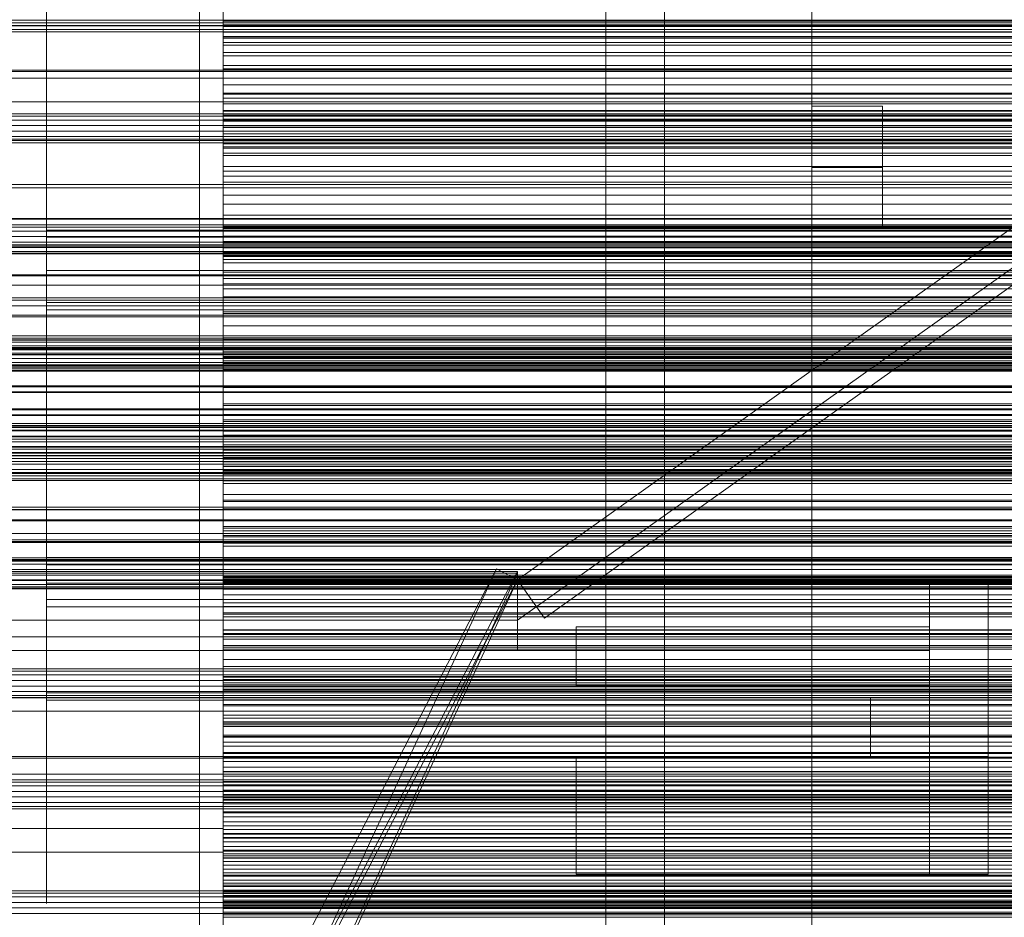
# Model space of a CAD drawing. Header units: millimetres. Extents: x -4395 to 65662, y -65530 to 6847.
# Tile 305 of 656: x 515 to 683, y -34457 to -34305. Entities that reach past the tile are written whole.
import ezdxf

# ---------------------------------------------------------------- set-up
doc = ezdxf.new("R2010")
doc.units = ezdxf.units.MM
for name, color, linetype, lineweight in [('COTAS_O', 1, 'Continuous', 0), ('COTAS_P', 1, 'Continuous', 0), ('frontal_briquetadora', 7, 'Continuous', 0), ('frontal_C01', 7, 'Continuous', 0), ('frontal_C02', 7, 'Continuous', 0), ('frontal_C03', 7, 'Continuous', 0), ('frontal_mezcladora', 7, 'Continuous', 0), ('frontal_secador', 7, 'Continuous', 0), ('frontal_tolva', 7, 'Continuous', 0), ('frontal_tolva-C01', 7, 'Continuous', 0)]:
    doc.layers.add(name, color=color, linetype=linetype, lineweight=lineweight)
doc.dimstyles.new('R19_100', dxfattribs={"dimtxt": 250, "dimasz": 150, "dimexe": 150, "dimexo": 80, "dimgap": 100, "dimtad": 1, "dimtih": 1, "dimtoh": 1, "dimdsep": 46, "dimcen": 0.09, "dimadec": 0, "dimazin": 0, "dimtfac": 1, "dimtdec": 4, "dimtofl": 0, "dimtmove": 0, "dimatfit": 3, "dimfxl": 1, "dimtolj": 1, "dimtzin": 0, "dimarcsym": 0})

# ---------------------------------------------------------------- blocks, each defined once
blk = doc.blocks.new('DIM_R33_43')
at = {"layer": 'COTAS_O'}
for p, q in [((-1725, -33700), (-1575, -33655)), ((1725, -33700), (1575, -33655)), ((-1725, -34400), (-1725, -33700)), ((-1725, -33700), (1725, -33700)), ((-1725, -33700), (-1575, -33745)), ((1725, -33700), (1575, -33745)), ((1725, -34400), (1725, -33700))]:
    blk.add_line(p, q, dxfattribs=at)
blk.add_text('3450 O', height=250, dxfattribs=at).set_placement((0, -33600))
blk = doc.blocks.new('DIM_R33_44')
at = {"layer": 'COTAS_P'}
for p, q in [((-150, -32200), (550, -32200)), ((550, -32200), (505, -32350)), ((550, -34800), (550, -32200)), ((550, -32200), (595, -32350)), ((550, -34800), (505, -34650)), ((550, -34800), (595, -34650)), ((-150, -34800), (550, -34800))]:
    blk.add_line(p, q, dxfattribs=at)
blk.add_text('2600 P', height=250, rotation=90, dxfattribs=at).set_placement((450, -33500))
blk = doc.blocks.new('DIM_R33_47')
at = {"layer": 'COTAS_O'}
for p, q in [((-650, -34200), (-500, -34155)), ((650, -34200), (500, -34155)), ((-650, -34900), (-650, -34200)), ((-650, -34200), (650, -34200)), ((-650, -34200), (-500, -34245)), ((650, -34200), (500, -34245)), ((650, -34900), (650, -34200))]:
    blk.add_line(p, q, dxfattribs=at)
blk.add_text('1300 O', height=250, dxfattribs=at).set_placement((0, -34100))

msp = doc.modelspace()

# ---------------------------------------------------------------- linework, layer by layer
at = {"layer": 'frontal_briquetadora'}
for p, q in [((520, -34305.022), (520, -34285.658)), ((550, -34285.658), (550, -34305.022)), ((520, -34308.015), (520, -34289.38)), ((520, -34294.119), (520, -34312.503)), ((520, -34294.461), (520, -34313.695)), ((550, -34294.461), (550, -34313.695)), ((520, -34298.812), (520, -34316.9)), ((550, -34298.521), (550, -34312.729)), ((550, -34298.895), (550, -34306.096)), ((550, -34305.169), (550, -34301.069)), ((550, -34308.829), (550, -34301.633)), ((520, -34303.218), (520, -34322.274)), ((550, -34322.274), (550, -34303.218)), ((550, -34303.754), (550, -34305.832)), ((550, -34303.865), (550, -34311.057)), ((550, -34307.991), (550, -34303.899)), ((520, -34324.035), (520, -34305.022)), ((550, -34304.867), (550, -34306.059)), ((550, -34305.022), (550, -34324.035)), ((550, -34309.256), (550, -34305.169)), ((550, -34305.169), (750, -34305.169)), ((750, -34305.832), (550, -34305.832)), ((550, -34305.832), (550, -34308.091)), ((750, -34306.059), (550, -34306.059)), ((550, -34306.059), (550, -34307.037)), ((550, -34306.096), (550, -34313.283)), ((550, -34306.096), (750, -34306.096)), ((520, -34325.382), (520, -34308.015)), ((750, -34307.037), (550, -34307.037)), ((550, -34307.037), (550, -34307.771)), ((750, -34307.771), (550, -34307.771)), ((550, -34307.771), (550, -34317.573)), ((550, -34322.166), (550, -34307.991)), ((550, -34307.991), (750, -34307.991)), ((750, -34308.091), (550, -34308.091)), ((550, -34308.091), (550, -34310.522)), ((550, -34316.01), (550, -34308.829)), ((550, -34308.829), (750, -34308.829)), ((550, -34313.327), (550, -34309.256)), ((550, -34309.256), (750, -34309.256)), ((750, -34310.522), (550, -34310.522)), ((550, -34310.522), (550, -34320.336)), ((550, -34311.057), (550, -34318.233)), ((550, -34311.057), (750, -34311.057)), ((520, -34312.503), (520, -34329.446)), ((550, -34312.729), (550, -34326.728)), ((550, -34312.729), (750, -34312.729)), ((520, -34313.695), (520, -34332.474)), ((550, -34313.283), (550, -34320.453)), ((550, -34313.283), (750, -34313.283)), ((550, -34317.381), (550, -34313.327)), ((550, -34313.327), (750, -34313.327)), ((550, -34313.695), (550, -34332.474)), ((550, -34329.883), (550, -34316.01)), ((550, -34316.01), (750, -34316.01)), ((520, -34316.9), (520, -34333.379)), ((550, -34331.49), (550, -34317.381)), ((550, -34317.381), (750, -34317.381)), ((750, -34317.573), (550, -34317.573)), ((550, -34317.573), (550, -34319.223)), ((550, -34318.233), (550, -34325.389)), ((550, -34318.233), (750, -34318.233)), ((750, -34319.223), (550, -34319.223)), ((550, -34319.223), (550, -34321.115)), ((750, -34320.336), (550, -34320.336)), ((550, -34320.336), (550, -34321.843)), ((550, -34320.453), (550, -34327.603)), ((550, -34320.453), (750, -34320.453)), ((750, -34321.115), (550, -34321.115)), ((550, -34321.115), (550, -34323.219)), ((520, -34322.274), (520, -34340.775)), ((750, -34321.843), (550, -34321.843)), ((550, -34321.843), (550, -34323.176)), ((550, -34336.269), (550, -34322.166)), ((550, -34322.166), (750, -34322.166)), ((550, -34340.775), (550, -34322.274)), ((520, -34342.473), (520, -34324.035)), ((750, -34323.176), (550, -34323.176)), ((550, -34323.176), (550, -34324.327)), ((750, -34323.219), (550, -34323.219)), ((550, -34323.219), (550, -34325.517)), ((550, -34324.035), (550, -34342.473)), ((750, -34324.327), (550, -34324.327)), ((550, -34324.327), (550, -34325.282)), ((520, -34340.813), (520, -34325.382)), ((750, -34325.282), (550, -34325.282)), ((550, -34325.282), (550, -34326.024)), ((550, -34325.389), (550, -34332.522)), ((550, -34325.389), (750, -34325.389)), ((750, -34325.517), (550, -34325.517)), ((550, -34325.517), (550, -34327.995)), ((750, -34326.024), (550, -34326.024)), ((550, -34326.024), (550, -34326.524)), ((750, -34326.524), (550, -34326.524)), ((550, -34326.524), (550, -34336.266)), ((550, -34326.728), (550, -34339.979)), ((550, -34326.728), (750, -34326.728)), ((550, -34327.603), (550, -34334.728)), ((550, -34327.603), (750, -34327.603)), ((750, -34327.995), (550, -34327.995)), ((550, -34327.995), (550, -34330.645)), ((520, -34331.108), (520, -34328.943)), ((520, -34328.943), (520, -34329.216)), ((520, -34329.216), (520, -34331.872)), ((520, -34329.446), (520, -34344.296)), ((520, -34335.281), (520, -34331.108)), ((550, -34342.887), (550, -34329.883)), ((550, -34329.883), (750, -34329.883)), ((750, -34330.645), (550, -34330.645)), ((550, -34330.645), (550, -34340.399)), ((550, -34345.662), (550, -34331.49)), ((550, -34331.49), (750, -34331.49)), ((520, -34331.872), (520, -34336.387)), ((520, -34332.474), (520, -34350.58)), ((550, -34332.474), (550, -34350.58)), ((550, -34332.522), (550, -34346.226)), ((550, -34332.522), (750, -34332.522)), ((520, -34333.379), (520, -34347.613)), ((550, -34334.728), (550, -34341.827)), ((550, -34334.728), (750, -34334.728)), ((520, -34340.638), (520, -34335.281)), ((520, -34337.727), (520, -34335.313)), ((520, -34336.387), (520, -34341.864)), ((750, -34336.266), (550, -34336.266)), ((550, -34336.266), (550, -34338.137)), ((550, -34349.756), (550, -34336.269)), ((520, -34342.076), (520, -34337.727)), ((750, -34338.137), (550, -34338.137)), ((550, -34338.137), (550, -34340.247)), ((520, -34340.638), (750, -34340.638)), ((520, -34346.115), (520, -34340.638)), ((520, -34340.775), (520, -34358.505)), ((520, -34353.714), (520, -34340.813)), ((520, -34343.431), (520, -34341.266)), ((520, -34341.266), (520, -34341.539)), ((550, -34339.979), (550, -34351.973)), ((550, -34339.979), (750, -34339.979)), ((750, -34340.247), (550, -34340.247)), ((550, -34340.247), (550, -34342.568)), ((750, -34340.399), (550, -34340.399)), ((550, -34340.399), (550, -34341.664)), ((550, -34358.505), (550, -34340.775)), ((520, -34341.539), (520, -34344.196)), ((520, -34341.864), (750, -34341.864)), ((520, -34341.864), (520, -34347.221)), ((520, -34347.5), (520, -34342.076)), ((520, -34360.12), (520, -34342.473)), ((750, -34341.664), (550, -34341.664)), ((550, -34341.664), (550, -34342.757)), ((550, -34341.827), (550, -34348.895)), ((550, -34341.827), (750, -34341.827)), ((550, -34342.473), (550, -34360.12)), ((750, -34342.568), (550, -34342.568)), ((550, -34342.568), (550, -34345.081)), ((750, -34342.757), (550, -34342.757)), ((550, -34342.757), (550, -34343.667)), ((550, -34354.521), (550, -34342.887)), ((550, -34342.887), (750, -34342.887)), ((520, -34347.605), (520, -34343.431)), ((520, -34344.196), (520, -34348.71)), ((520, -34344.296), (520, -34356.484)), ((750, -34343.667), (550, -34343.667)), ((550, -34343.667), (550, -34344.384)), ((750, -34344.384), (550, -34344.384)), ((550, -34344.384), (550, -34344.888)), ((520, -34350.63), (520, -34346.115)), ((750, -34344.888), (550, -34344.888)), ((550, -34344.888), (550, -34345.152)), ((750, -34345.081), (550, -34345.081)), ((550, -34345.081), (550, -34347.772)), ((750, -34345.152), (550, -34345.152)), ((550, -34345.152), (550, -34354.812)), ((550, -34359.353), (550, -34345.662)), ((550, -34345.662), (750, -34345.662)), ((550, -34346.226), (550, -34358.933)), ((550, -34346.226), (750, -34346.226)), ((520, -34347.221), (520, -34351.395)), ((520, -34347.5), (750, -34347.5)), ((520, -34347.5), (520, -34352.924)), ((520, -34352.961), (520, -34347.605)), ((520, -34347.613), (520, -34359.057)), ((750, -34347.772), (550, -34347.772)), ((550, -34347.772), (550, -34350.633)), ((520, -34348.71), (520, -34354.188)), ((550, -34348.895), (550, -34362.398)), ((550, -34348.895), (750, -34348.895)), ((550, -34362.109), (550, -34349.756)), ((550, -34349.756), (750, -34349.756)), ((520, -34350.58), (520, -34367.8)), ((520, -34353.287), (520, -34350.63)), ((520, -34351.395), (520, -34353.559)), ((550, -34350.58), (550, -34367.8)), ((750, -34350.633), (550, -34350.633)), ((550, -34350.633), (550, -34360.305)), ((520, -34352.924), (520, -34357.273)), ((520, -34352.961), (750, -34352.961)), ((520, -34358.439), (520, -34352.961)), ((550, -34351.973), (550, -34362.248)), ((550, -34351.973), (750, -34351.973)), ((520, -34353.559), (520, -34353.287)), ((520, -34363.591), (520, -34353.714)), ((520, -34354.188), (750, -34354.188)), ((520, -34354.188), (520, -34359.544)), ((550, -34364.34), (550, -34354.521)), ((550, -34354.521), (750, -34354.521)), ((750, -34354.812), (550, -34354.812)), ((550, -34354.812), (550, -34356.898)), ((520, -34356.484), (520, -34365.54)), ((520, -34357.273), (520, -34359.687)), ((750, -34356.898), (550, -34356.898)), ((550, -34356.898), (550, -34359.222)), ((520, -34362.953), (520, -34358.439)), ((520, -34358.505), (520, -34375.256)), ((520, -34359.057), (520, -34367.271)), ((520, -34359.544), (520, -34363.718)), ((550, -34375.256), (550, -34358.505)), ((550, -34358.933), (550, -34370.153)), ((550, -34358.933), (750, -34358.933)), ((750, -34359.222), (550, -34359.222)), ((550, -34359.222), (550, -34361.754)), ((550, -34372.036), (550, -34359.353)), ((550, -34359.353), (750, -34359.353)), ((520, -34376.769), (520, -34360.12)), ((550, -34360.12), (550, -34376.769)), ((750, -34360.305), (550, -34360.305)), ((550, -34360.305), (550, -34361.325)), ((750, -34361.325), (550, -34361.325)), ((550, -34361.325), (550, -34362.174)), ((520, -34365.61), (520, -34362.953)), ((750, -34361.754), (550, -34361.754)), ((550, -34361.754), (550, -34364.475)), ((550, -34372.854), (550, -34362.109)), ((550, -34362.109), (750, -34362.109)), ((750, -34362.174), (550, -34362.174)), ((550, -34362.174), (550, -34362.843)), ((550, -34362.248), (550, -34370.411)), ((550, -34362.248), (750, -34362.248)), ((550, -34362.398), (550, -34374.777)), ((550, -34362.398), (750, -34362.398)), ((750, -34362.843), (550, -34362.843)), ((550, -34362.843), (550, -34363.318)), ((520, -34370.063), (520, -34363.591)), ((520, -34363.718), (520, -34365.883)), ((750, -34363.318), (550, -34363.318)), ((550, -34363.318), (550, -34363.583)), ((750, -34363.583), (550, -34363.583)), ((550, -34363.583), (550, -34363.611)), ((750, -34363.611), (550, -34363.611)), ((550, -34363.611), (550, -34373.165)), ((550, -34371.965), (550, -34364.34)), ((550, -34364.34), (750, -34364.34)), ((750, -34364.475), (550, -34364.475)), ((550, -34364.475), (550, -34367.374)), ((520, -34365.54), (520, -34371.117)), ((520, -34365.883), (520, -34365.61)), ((520, -34367.271), (520, -34371.939)), ((520, -34367.8), (520, -34383.931)), ((750, -34367.374), (550, -34367.374)), ((550, -34367.374), (550, -34370.439)), ((550, -34367.8), (550, -34383.931)), ((520, -34372.882), (520, -34370.063)), ((520, -34371.117), (520, -34373)), ((550, -34370.153), (550, -34379.456)), ((550, -34370.153), (750, -34370.153)), ((550, -34370.411), (550, -34376.147)), ((550, -34370.411), (750, -34370.411)), ((750, -34370.439), (550, -34370.439)), ((550, -34370.439), (550, -34380.005)), ((520, -34371.939), (520, -34372.882)), ((550, -34377.104), (550, -34371.965)), ((550, -34371.965), (750, -34371.965)), ((550, -34383.225), (550, -34372.036)), ((550, -34372.036), (750, -34372.036)), ((550, -34381.578), (550, -34372.854)), ((550, -34372.854), (750, -34372.854)), ((750, -34373.165), (550, -34373.165)), ((550, -34373.165), (550, -34375.462)), ((550, -34374.777), (550, -34385.556)), ((550, -34374.777), (750, -34374.777)), ((520, -34375.256), (520, -34390.831)), ((550, -34390.831), (550, -34375.256)), ((750, -34375.462), (550, -34375.462)), ((550, -34375.462), (550, -34377.994)), ((550, -34376.147), (550, -34379.236)), ((550, -34376.147), (750, -34376.147)), ((520, -34392.225), (520, -34376.769)), ((550, -34376.769), (550, -34392.225)), ((550, -34379.559), (550, -34377.104)), ((550, -34377.104), (750, -34377.104)), ((750, -34377.994), (550, -34377.994)), ((550, -34377.994), (550, -34380.73)), ((550, -34379.236), (550, -34379.559)), ((550, -34379.236), (750, -34379.236)), ((550, -34379.456), (550, -34386.483)), ((550, -34379.456), (750, -34379.456)), ((550, -34379.559), (750, -34379.559)), ((750, -34380.005), (550, -34380.005)), ((550, -34380.005), (550, -34380.778)), ((750, -34380.73), (550, -34380.73)), ((550, -34380.73), (550, -34383.655)), ((750, -34380.778), (550, -34380.778)), ((550, -34380.778), (550, -34381.382)), ((750, -34381.382), (550, -34381.382)), ((550, -34381.382), (550, -34381.806)), ((550, -34387.945), (550, -34381.578)), ((550, -34381.578), (750, -34381.578)), ((750, -34381.806), (550, -34381.806)), ((550, -34381.806), (550, -34382.04)), ((550, -34382.066), (550, -34381.857)), ((750, -34381.857), (550, -34381.857)), ((550, -34381.857), (550, -34391.282)), ((750, -34382.04), (550, -34382.04)), ((550, -34382.04), (550, -34382.066)), ((750, -34382.066), (550, -34382.066)), ((550, -34392.488), (550, -34383.225)), ((550, -34383.225), (750, -34383.225)), ((520, -34383.931), (520, -34398.786)), ((520, -34386.721), (520, -34384.557)), ((520, -34384.557), (520, -34384.83)), ((520, -34384.83), (520, -34387.486)), ((750, -34383.655), (550, -34383.655)), ((550, -34383.655), (550, -34386.753)), ((550, -34383.931), (550, -34398.786)), ((550, -34385.556), (550, -34394.32)), ((550, -34385.556), (750, -34385.556)), ((550, -34386.483), (550, -34390.966)), ((550, -34386.483), (750, -34386.483)), ((520, -34390.895), (520, -34386.721)), ((520, -34387.486), (520, -34392.001)), ((750, -34386.753), (550, -34386.753)), ((550, -34386.753), (550, -34390.016)), ((550, -34391.711), (550, -34387.945)), ((550, -34387.945), (750, -34387.945)), ((520, -34390.801), (520, -34388.387)), ((750, -34390.016), (550, -34390.016)), ((550, -34390.016), (550, -34399.452)), ((520, -34395.15), (520, -34390.801)), ((520, -34390.831), (520, -34405.049)), ((520, -34396.252), (520, -34390.895)), ((520, -34393.836), (520, -34391.671)), ((520, -34391.671), (520, -34391.944)), ((550, -34405.049), (550, -34390.831)), ((550, -34390.966), (550, -34392.731)), ((550, -34390.966), (750, -34390.966)), ((750, -34391.282), (550, -34391.282)), ((550, -34391.282), (550, -34393.784)), ((520, -34391.944), (520, -34394.601)), ((520, -34392.001), (520, -34397.478)), ((520, -34406.306), (520, -34392.225)), ((550, -34392.731), (550, -34391.711)), ((550, -34391.711), (750, -34391.711)), ((550, -34392.225), (550, -34406.306)), ((550, -34399.471), (550, -34392.488)), ((550, -34392.488), (750, -34392.488)), ((550, -34392.731), (750, -34392.731)), ((520, -34398.01), (520, -34393.836)), ((520, -34394.601), (520, -34399.115)), ((750, -34393.784), (550, -34393.784)), ((550, -34393.784), (550, -34396.517)), ((550, -34394.32), (550, -34400.733)), ((550, -34394.32), (750, -34394.32)), ((520, -34400.574), (520, -34395.15)), ((520, -34396.252), (750, -34396.252)), ((520, -34401.729), (520, -34396.252)), ((750, -34396.517), (550, -34396.517)), ((550, -34396.517), (550, -34399.453)), ((520, -34397.478), (750, -34397.478)), ((520, -34397.478), (520, -34402.835)), ((520, -34403.366), (520, -34398.01)), ((520, -34398.786), (520, -34412.189)), ((520, -34399.115), (520, -34404.593)), ((550, -34398.786), (550, -34412.189)), ((750, -34399.452), (550, -34399.452)), ((550, -34399.452), (550, -34399.977)), ((550, -34399.453), (550, -34402.572)), ((550, -34403.905), (550, -34399.471)), ((550, -34399.471), (750, -34399.471)), ((550, -34401.617), (550, -34399.621)), ((550, -34399.621), (550, -34400.409)), ((550, -34399.621), (750, -34399.621)), ((550, -34400.29), (550, -34399.845)), ((750, -34399.845), (550, -34399.845)), ((550, -34399.845), (550, -34409.118)), ((750, -34399.977), (550, -34399.977)), ((550, -34399.977), (550, -34400.333)), ((520, -34400.574), (750, -34400.574)), ((520, -34400.574), (520, -34405.997)), ((520, -34406.244), (520, -34401.729)), ((550, -34400.504), (550, -34400.29)), ((750, -34400.29), (550, -34400.29)), ((750, -34400.333), (550, -34400.333)), ((550, -34400.333), (550, -34400.512)), ((550, -34400.409), (550, -34403.95)), ((550, -34400.409), (750, -34400.409)), ((750, -34400.504), (550, -34400.504)), ((750, -34400.512), (550, -34400.512)), ((550, -34400.733), (550, -34404.548)), ((550, -34400.733), (750, -34400.733)), ((550, -34406.32), (550, -34401.617)), ((550, -34401.617), (750, -34401.617)), ((520, -34402.835), (520, -34407.009)), ((520, -34403.366), (750, -34403.366)), ((520, -34408.844), (520, -34403.366)), ((750, -34402.572), (550, -34402.572)), ((550, -34402.572), (550, -34405.863)), ((520, -34404.593), (750, -34404.593)), ((520, -34404.593), (520, -34409.949)), ((520, -34405.049), (520, -34417.742)), ((550, -34405.619), (550, -34403.905)), ((550, -34403.905), (750, -34403.905)), ((550, -34403.95), (550, -34410.109)), ((550, -34403.95), (750, -34403.95)), ((550, -34404.548), (550, -34405.619)), ((550, -34404.548), (750, -34404.548)), ((550, -34417.742), (550, -34405.049)), ((520, -34405.997), (520, -34410.347)), ((520, -34408.9), (520, -34406.244)), ((520, -34418.848), (520, -34406.306)), ((550, -34405.619), (750, -34405.619)), ((750, -34405.863), (550, -34405.863)), ((550, -34405.863), (550, -34409.315)), ((550, -34406.306), (550, -34418.848)), ((550, -34413.548), (550, -34406.32)), ((550, -34406.32), (750, -34406.32)), ((520, -34407.009), (520, -34409.173)), ((520, -34409.682), (520, -34407.517)), ((520, -34407.517), (520, -34407.79)), ((520, -34407.79), (520, -34410.447)), ((520, -34410.227), (520, -34407.813)), ((520, -34413.359), (520, -34408.844)), ((520, -34409.173), (520, -34408.9)), ((520, -34413.856), (520, -34409.682)), ((520, -34409.949), (520, -34414.123)), ((550, -34408.59), (550, -34408.499)), ((550, -34408.499), (550, -34411.183)), ((550, -34408.499), (750, -34408.499)), ((550, -34411.452), (550, -34408.59)), ((550, -34408.59), (750, -34408.59)), ((750, -34409.118), (550, -34409.118)), ((550, -34409.118), (550, -34411.82)), ((750, -34409.315), (550, -34409.315)), ((550, -34409.315), (550, -34418.6)), ((520, -34414.576), (520, -34410.227)), ((520, -34410.347), (520, -34412.76)), ((520, -34410.447), (520, -34414.961)), ((550, -34410.109), (550, -34418.648)), ((550, -34410.109), (750, -34410.109)), ((550, -34411.183), (550, -34416.538)), ((550, -34411.183), (750, -34411.183)), ((550, -34416.974), (550, -34411.452)), ((550, -34411.452), (750, -34411.452)), ((520, -34412.189), (520, -34423.984)), ((520, -34416.015), (520, -34413.359)), ((750, -34411.82), (550, -34411.82)), ((550, -34411.82), (550, -34414.748)), ((550, -34412.189), (550, -34423.984)), ((520, -34419.212), (520, -34413.856)), ((520, -34414.123), (520, -34416.288)), ((520, -34420), (520, -34414.576)), ((520, -34414.961), (520, -34420.439)), ((550, -34423.026), (550, -34413.548)), ((550, -34413.548), (750, -34413.548)), ((750, -34414.748), (550, -34414.748)), ((550, -34414.748), (550, -34417.875)), ((520, -34416.288), (520, -34416.015)), ((550, -34418.624), (550, -34416.449)), ((550, -34416.449), (550, -34417.056)), ((550, -34416.449), (750, -34416.449)), ((550, -34416.538), (550, -34424.359)), ((550, -34416.538), (750, -34416.538)), ((520, -34417.742), (520, -34428.761)), ((550, -34424.945), (550, -34416.974)), ((550, -34416.974), (750, -34416.974)), ((550, -34417.056), (550, -34420.421)), ((550, -34417.056), (750, -34417.056)), ((550, -34418.213), (550, -34417.532)), ((750, -34417.532), (550, -34417.532)), ((550, -34417.532), (550, -34426.632)), ((550, -34428.761), (550, -34417.742)), ((750, -34417.875), (550, -34417.875)), ((550, -34417.875), (550, -34421.182)), ((550, -34418.665), (550, -34418.213)), ((750, -34418.213), (550, -34418.213)), ((520, -34429.704), (520, -34418.848)), ((520, -34419.212), (750, -34419.212)), ((520, -34424.69), (520, -34419.212)), ((520, -34420), (750, -34420)), ((520, -34420), (520, -34425.424)), ((750, -34418.6), (550, -34418.6)), ((550, -34418.6), (550, -34418.874)), ((550, -34423.497), (550, -34418.624)), ((550, -34418.624), (750, -34418.624)), ((550, -34418.648), (550, -34421.417)), ((550, -34418.648), (750, -34418.648)), ((550, -34418.916), (550, -34418.665)), ((750, -34418.665), (550, -34418.665)), ((550, -34418.848), (550, -34429.704)), ((750, -34418.874), (550, -34418.874)), ((550, -34418.874), (550, -34418.982)), ((550, -34418.982), (550, -34418.916)), ((750, -34418.916), (550, -34418.916)), ((750, -34418.982), (550, -34418.982)), ((520, -34420.439), (750, -34420.439)), ((520, -34420.439), (520, -34425.795)), ((550, -34420.421), (550, -34426.416)), ((550, -34420.421), (750, -34420.421)), ((750, -34421.182), (550, -34421.182)), ((550, -34421.182), (550, -34424.657)), ((550, -34421.417), (550, -34424.121)), ((550, -34421.417), (750, -34421.417)), ((550, -34434.387), (550, -34423.026)), ((550, -34423.026), (750, -34423.026)), ((520, -34423.984), (520, -34434.032)), ((520, -34429.204), (520, -34424.69)), ((550, -34430.882), (550, -34423.497)), ((550, -34423.497), (750, -34423.497)), ((550, -34423.984), (550, -34434.032)), ((550, -34424.121), (550, -34426.757)), ((550, -34424.121), (750, -34424.121)), ((550, -34424.359), (550, -34434.344)), ((550, -34424.359), (750, -34424.359)), ((750, -34424.657), (550, -34424.657)), ((550, -34424.657), (550, -34428.29)), ((550, -34427.56), (550, -34424.945)), ((550, -34424.945), (750, -34424.945)), ((520, -34425.424), (520, -34429.773)), ((520, -34425.795), (520, -34429.969)), ((550, -34426.416), (550, -34434.809)), ((550, -34426.416), (750, -34426.416)), ((750, -34426.632), (550, -34426.632)), ((550, -34426.632), (550, -34429.526)), ((550, -34426.757), (550, -34429.325)), ((550, -34426.757), (750, -34426.757)), ((550, -34430.107), (550, -34427.56)), ((550, -34427.56), (750, -34427.56)), ((750, -34428.29), (550, -34428.29)), ((550, -34428.29), (550, -34437.401)), ((520, -34428.761), (520, -34437.978)), ((520, -34431.861), (520, -34429.204)), ((520, -34438.745), (520, -34429.704)), ((520, -34429.773), (520, -34432.187)), ((520, -34429.969), (520, -34432.134)), ((550, -34437.978), (550, -34428.761)), ((550, -34429.325), (550, -34431.823)), ((550, -34429.325), (750, -34429.325)), ((750, -34429.526), (550, -34429.526)), ((550, -34429.526), (550, -34432.642)), ((550, -34429.704), (550, -34438.745)), ((550, -34432.583), (550, -34430.107)), ((550, -34430.107), (750, -34430.107)), ((550, -34433.336), (550, -34430.882)), ((550, -34430.882), (750, -34430.882)), ((550, -34431.823), (550, -34434.25)), ((550, -34431.823), (750, -34431.823)), ((520, -34432.134), (520, -34431.861)), ((550, -34434.988), (550, -34432.583)), ((550, -34432.583), (750, -34432.583)), ((750, -34432.642), (550, -34432.642)), ((550, -34432.642), (550, -34435.953)), ((550, -34435.719), (550, -34433.336)), ((550, -34433.336), (750, -34433.336)), ((520, -34434.032), (520, -34442.216)), ((550, -34434.032), (550, -34442.216)), ((550, -34434.25), (550, -34436.605)), ((550, -34434.25), (750, -34434.25)), ((550, -34434.344), (550, -34446.111)), ((550, -34434.344), (750, -34434.344)), ((550, -34447.196), (550, -34434.387)), ((550, -34434.387), (750, -34434.387)), ((550, -34434.809), (550, -34445.279)), ((550, -34434.809), (750, -34434.809)), ((550, -34435.79), (550, -34434.876)), ((750, -34434.876), (550, -34434.876)), ((550, -34434.876), (550, -34443.78)), ((550, -34437.321), (550, -34434.988)), ((550, -34434.988), (750, -34434.988)), ((550, -34438.029), (550, -34435.719)), ((550, -34435.719), (750, -34435.719)), ((550, -34436.481), (550, -34435.79)), ((750, -34435.79), (550, -34435.79)), ((750, -34435.953), (550, -34435.953)), ((550, -34435.953), (550, -34439.44)), ((550, -34436.973), (550, -34436.481)), ((750, -34436.481), (550, -34436.481)), ((550, -34436.605), (550, -34438.887)), ((550, -34436.605), (750, -34436.605)), ((520, -34437.978), (520, -34445.284)), ((550, -34437.284), (550, -34436.973)), ((750, -34436.973), (550, -34436.973)), ((550, -34437.424), (550, -34437.284)), ((750, -34437.284), (550, -34437.284)), ((550, -34439.58), (550, -34437.321)), ((550, -34437.321), (750, -34437.321)), ((750, -34437.401), (550, -34437.401)), ((550, -34437.401), (550, -34437.424)), ((750, -34437.424), (550, -34437.424)), ((550, -34445.284), (550, -34437.978)), ((550, -34440.265), (550, -34438.029)), ((550, -34438.029), (750, -34438.029)), ((520, -34445.867), (520, -34438.745)), ((550, -34438.745), (550, -34445.867)), ((550, -34438.887), (550, -34441.096)), ((550, -34438.887), (750, -34438.887)), ((750, -34439.44), (550, -34439.44)), ((550, -34439.44), (550, -34443.091)), ((550, -34441.765), (550, -34439.58)), ((550, -34439.58), (750, -34439.58)), ((550, -34442.427), (550, -34440.265)), ((550, -34440.265), (750, -34440.265)), ((550, -34441.096), (550, -34443.229)), ((550, -34441.096), (750, -34441.096)), ((550, -34443.875), (550, -34441.765)), ((550, -34441.765), (750, -34441.765)), ((520, -34442.216), (520, -34448.439)), ((550, -34442.216), (550, -34448.439)), ((550, -34444.514), (550, -34442.427)), ((550, -34442.427), (750, -34442.427)), ((750, -34443.091), (550, -34443.091)), ((550, -34443.091), (550, -34446.897)), ((550, -34443.229), (550, -34445.286)), ((550, -34443.229), (750, -34443.229)), ((750, -34443.78), (550, -34443.78)), ((550, -34443.78), (550, -34446.86)), ((550, -34445.909), (550, -34443.875)), ((550, -34443.875), (750, -34443.875)), ((550, -34446.523), (550, -34444.514)), ((550, -34444.514), (750, -34444.514)), ((520, -34445.284), (520, -34450.593)), ((520, -34450.986), (520, -34445.867)), ((550, -34445.279), (550, -34457.423)), ((550, -34445.279), (750, -34445.279)), ((550, -34450.593), (550, -34445.284)), ((550, -34445.286), (550, -34447.267)), ((550, -34445.286), (750, -34445.286)), ((550, -34445.867), (550, -34450.986)), ((550, -34447.865), (550, -34445.909)), ((550, -34445.909), (750, -34445.909)), ((550, -34446.111), (550, -34459.207)), ((550, -34446.111), (750, -34446.111)), ((550, -34448.456), (550, -34446.523)), ((550, -34446.523), (750, -34446.523)), ((750, -34446.86), (550, -34446.86)), ((550, -34446.86), (550, -34450.157)), ((750, -34446.897), (550, -34446.897)), ((550, -34446.897), (550, -34455.811)), ((520, -34448.439), (520, -34452.629)), ((550, -34460.96), (550, -34447.196)), ((550, -34447.196), (750, -34447.196)), ((550, -34447.267), (550, -34449.169)), ((550, -34447.267), (750, -34447.267)), ((550, -34449.743), (550, -34447.865)), ((550, -34447.865), (750, -34447.865)), ((550, -34448.439), (550, -34452.629)), ((550, -34450.31), (550, -34448.456)), ((550, -34448.456), (750, -34448.456)), ((550, -34449.169), (550, -34450.993)), ((550, -34449.169), (750, -34449.169)), ((550, -34451.543), (550, -34449.743)), ((550, -34449.743), (750, -34449.743)), ((750, -34450.157), (550, -34450.157)), ((550, -34450.157), (550, -34453.643)), ((520, -34450.593), (520, -34453.844)), ((520, -34454.041), (520, -34450.986)), ((550, -34452.084), (550, -34450.31)), ((550, -34450.31), (750, -34450.31)), ((550, -34453.844), (550, -34450.593)), ((550, -34450.986), (550, -34454.041)), ((550, -34450.993), (550, -34452.738)), ((550, -34450.993), (750, -34450.993)), ((550, -34453.263), (550, -34451.543)), ((550, -34451.543), (750, -34451.543)), ((550, -34452.98), (550, -34451.835)), ((750, -34451.835), (550, -34451.835)), ((550, -34451.835), (550, -34460.521)), ((520, -34452.629), (520, -34454.736)), ((550, -34453.779), (550, -34452.084)), ((550, -34452.084), (750, -34452.084)), ((550, -34452.629), (550, -34454.736)), ((550, -34452.738), (550, -34454.402)), ((550, -34452.738), (750, -34452.738)), ((550, -34453.907), (550, -34452.98)), ((750, -34452.98), (550, -34452.98)), ((550, -34454.902), (550, -34453.263)), ((550, -34453.263), (750, -34453.263)), ((520, -34453.844), (520, -34454.998)), ((520, -34454.998), (520, -34454.041)), ((750, -34453.643), (550, -34453.643)), ((550, -34453.643), (550, -34457.302)), ((550, -34455.393), (550, -34453.779)), ((550, -34453.779), (750, -34453.779)), ((550, -34454.998), (550, -34453.844)), ((550, -34454.64), (550, -34453.907)), ((750, -34453.907), (550, -34453.907)), ((550, -34454.041), (550, -34454.998)), ((550, -34454.402), (550, -34461.227)), ((550, -34454.402), (750, -34454.402)), ((550, -34455.196), (550, -34454.64)), ((750, -34454.64), (550, -34454.64)), ((550, -34456.46), (550, -34454.902)), ((550, -34454.902), (750, -34454.902)), ((550, -34455.583), (550, -34455.196)), ((750, -34455.196), (550, -34455.196)), ((550, -34456.926), (550, -34455.393)), ((550, -34455.393), (750, -34455.393)), ((550, -34455.811), (550, -34455.583)), ((750, -34455.583), (550, -34455.583)), ((750, -34455.811), (550, -34455.811)), ((550, -34457.936), (550, -34456.46)), ((550, -34456.46), (750, -34456.46)), ((550, -34458.377), (550, -34456.926)), ((550, -34456.926), (750, -34456.926)), ((750, -34457.302), (550, -34457.302)), ((550, -34457.302), (550, -34461.12))]:
    msp.add_line(p, q, dxfattribs=at)
at = {"layer": 'frontal_C01'}
for p, q in [((-550, -34442.24), (550, -34442.24)), ((550, -34442.24), (550, -34522.24)), ((550, -34442.24), (550, -34446.24)), ((550, -34446.24), (-550, -34446.24)), ((550, -34518.24), (550, -34446.24))]:
    msp.add_line(p, q, dxfattribs=at)
at = {"layer": 'frontal_C02'}
for p, q in [((546, -34033.402), (546, -35988)), ((550, -35988), (550, -34033.402))]:
    msp.add_line(p, q, dxfattribs=at)
at = {"layer": 'frontal_C03'}
for p, q in [((1270, -34305.008), (-1230, -34305.008)), ((1270, -34305.94), (-1230, -34305.94)), ((1270, -34306.606), (-1230, -34306.606)), ((1270, -34306.992), (-1230, -34306.992)), ((1270, -34320.922), (-1230, -34320.922)), ((1270, -34321.309), (-1230, -34321.309)), ((1270, -34321.975), (-1230, -34321.975)), ((-1230, -34322.907), (1270, -34322.907)), ((1270, -34323.849), (-1230, -34323.849)), ((1270, -34324.781), (-1230, -34324.781)), ((1270, -34325.447), (-1230, -34325.447)), ((1270, -34325.833), (-1230, -34325.833)), ((1270, -34338.691), (-1230, -34338.691)), ((1270, -34338.776), (-1230, -34338.776)), ((1270, -34339.763), (-1230, -34339.763)), ((1270, -34340.15), (-1230, -34340.15)), ((1270, -34340.816), (-1230, -34340.816)), ((-1230, -34341.748), (1270, -34341.748)), ((1270, -34342.69), (-1230, -34342.69)), ((1270, -34343.39), (-1230, -34343.39)), ((1270, -34343.622), (-1230, -34343.622)), ((1270, -34343.632), (-1230, -34343.632)), ((1270, -34344.288), (-1230, -34344.288)), ((1270, -34344.575), (-1230, -34344.575)), ((1270, -34344.641), (-1230, -34344.641)), ((1270, -34344.674), (-1230, -34344.674)), ((1270, -34348.246), (-1230, -34348.246)), ((1270, -34348.435), (-1230, -34348.435)), ((1270, -34352.159), (-1230, -34352.159)), ((1270, -34352.521), (-1230, -34352.521)), ((1270, -34355.096), (-1230, -34355.096)), ((1270, -34355.379), (-1230, -34355.379)), ((1516, -34359.306), (-1476, -34359.306)), ((1516, -34359.333), (-1476, -34359.333)), ((1270, -34358.604), (-1230, -34358.604)), ((1270, -34358.991), (-1230, -34358.991)), ((1270, -34359.657), (-1230, -34359.657)), ((1516, -34360.297), (-1476, -34360.297)), ((1516, -34360.323), (-1476, -34360.323)), ((1516, -34360.775), (-1476, -34360.775)), ((1516, -34360.85), (-1476, -34360.85)), ((-1230, -34360.589), (1270, -34360.589)), ((1270, -34361.531), (-1230, -34361.531)), ((1516, -34361.765), (-1476, -34361.765)), ((1516, -34361.841), (-1476, -34361.841)), ((1270, -34362.463), (-1230, -34362.463)), ((1270, -34363.129), (-1230, -34363.129)), ((1516, -34363.515), (-1476, -34363.515)), ((1516, -34363.628), (-1476, -34363.628)), ((1516, -34364.505), (-1476, -34364.505)), ((1516, -34364.619), (-1476, -34364.619)), ((1270, -34363.515), (-1230, -34363.515)), ((1270, -34363.661), (-1230, -34363.661)), ((1270, -34364.083), (-1230, -34364.083)), ((-1230, -34364.089), (1270, -34364.089)), ((-1230, -34364.417), (1270, -34364.417)), ((1516, -34367.109), (-1476, -34367.109)), ((-1476, -34367.243), (1516, -34367.243)), ((1516, -34368.1), (-1476, -34368.1)), ((-1476, -34368.234), (1516, -34368.234)), ((1516, -34371.011), (-1476, -34371.011)), ((1516, -34371.145), (-1476, -34371.145)), ((1516, -34372.002), (-1476, -34372.002)), ((1516, -34372.135), (-1476, -34372.135)), ((1516, -34374.626), (-1476, -34374.626)), ((1516, -34374.739), (-1476, -34374.739)), ((1270, -34373.837), (-1230, -34373.837)), ((1270, -34374.171), (-1230, -34374.171)), ((1516, -34375.617), (-1476, -34375.617)), ((1516, -34375.73), (-1476, -34375.73)), ((1270, -34376.147), (-1230, -34376.147)), ((1270, -34376.574), (-1230, -34376.574)), ((1516, -34377.404), (-1476, -34377.404)), ((1516, -34377.479), (-1476, -34377.479)), ((1270, -34377.445), (-1230, -34377.445)), ((1270, -34377.831), (-1230, -34377.831)), ((1516, -34378.394), (-1476, -34378.394)), ((1516, -34378.47), (-1476, -34378.47)), ((1516, -34378.921), (-1476, -34378.921)), ((1516, -34378.948), (-1476, -34378.948)), ((1516, -34379.912), (-1476, -34379.912)), ((1516, -34379.939), (-1476, -34379.939)), ((1270, -34378.498), (-1230, -34378.498)), ((-1230, -34379.43), (1270, -34379.43)), ((1270, -34380.372), (-1230, -34380.372)), ((1270, -34381.304), (-1230, -34381.304)), ((1270, -34381.97), (-1230, -34381.97)), ((1270, -34382.356), (-1230, -34382.356)), ((1270, -34382.874), (-1230, -34382.874)), ((1270, -34383.157), (-1230, -34383.157)), ((1270, -34387.714), (-1230, -34387.714)), ((1270, -34388.077), (-1230, -34388.077)), ((1270, -34389.819), (-1230, -34389.819)), ((1270, -34390.008), (-1230, -34390.008)), ((1270, -34393.613), (-1230, -34393.613)), ((1270, -34393.679), (-1230, -34393.679)), ((1270, -34396.286), (-1230, -34396.286)), ((1270, -34396.603), (-1230, -34396.603)), ((1270, -34396.672), (-1230, -34396.672)), ((1270, -34396.845), (-1230, -34396.845)), ((1270, -34397.339), (-1230, -34397.339)), ((-1230, -34398.271), (1270, -34398.271)), ((1270, -34399.213), (-1230, -34399.213)), ((1270, -34400.145), (-1230, -34400.145)), ((1270, -34400.811), (-1230, -34400.811)), ((1270, -34401.197), (-1230, -34401.197)), ((1270, -34401.46), (-1230, -34401.46)), ((1270, -34401.545), (-1230, -34401.545)), ((1270, -34415.127), (-1230, -34415.127)), ((1270, -34415.513), (-1230, -34415.513)), ((1270, -34416.18), (-1230, -34416.18)), ((-1230, -34417.112), (1270, -34417.112)), ((1270, -34418.054), (-1230, -34418.054)), ((1270, -34418.986), (-1230, -34418.986)), ((1270, -34419.652), (-1230, -34419.652)), ((1270, -34420.038), (-1230, -34420.038)), ((1270, -34433.968), (-1230, -34433.968)), ((1270, -34434.354), (-1230, -34434.354)), ((1270, -34435.021), (-1230, -34435.021)), ((-1230, -34435.953), (1270, -34435.953)), ((1270, -34436.895), (-1230, -34436.895)), ((1270, -34437.827), (-1230, -34437.827)), ((1270, -34438.493), (-1230, -34438.493)), ((1270, -34438.879), (-1230, -34438.879)), ((1270, -34452.809), (-1230, -34452.809)), ((1270, -34453.195), (-1230, -34453.195)), ((1270, -34453.862), (-1230, -34453.862)), ((-1230, -34454.794), (1270, -34454.794)), ((1270, -34455.736), (-1230, -34455.736)), ((1270, -34456.668), (-1230, -34456.668))]:
    msp.add_line(p, q, dxfattribs=at)
at = {"layer": 'frontal_mezcladora'}
for p, q in [((625, -34725), (625, -33700)), ((650, -34725), (650, -33700)), ((615, -34760), (615, -33730)), ((625, -34725), (625, -33730)), ((650, -34760), (650, -33730)), ((650, -34330), (650, -34319.608)), ((650, -34319.608), (662, -34319.608)), ((662, -34330), (662, -34319.608)), ((650, -34340.392), (650, -34330)), ((662, -34330), (650, -34330)), ((662, -34330), (662, -34340.392)), ((650, -34340.392), (662, -34340.392))]:
    msp.add_line(p, q, dxfattribs=at)
at = {"layer": 'frontal_secador'}
for p, q in [((1250, -34305.455), (-1250, -34305.455)), ((1250, -34306), (-1250, -34306)), ((1360, -34313.5), (-1360, -34313.5)), ((1250, -34313.75), (-1250, -34313.75)), ((1360, -34314.863), (-1360, -34314.863)), ((1360, -34318.859), (-1360, -34318.859)), ((1360, -34325.216), (-1360, -34325.216)), ((1250, -34332.924), (-1250, -34332.924)), ((1360, -34333.5), (-1360, -34333.5)), ((1360, -34343.147), (-1360, -34343.147)), ((-1360, -34353.5), (1360, -34353.5)), ((-1250, -34353.5), (1250, -34353.5)), ((1360, -34363.853), (-1360, -34363.853)), ((1360, -34373.5), (-1360, -34373.5)), ((1250, -34374.076), (-1250, -34374.076)), ((1360, -34381.784), (-1360, -34381.784)), ((1360, -34388.141), (-1360, -34388.141)), ((1360, -34392.137), (-1360, -34392.137)), ((1250, -34393.25), (-1250, -34393.25)), ((1360, -34393.5), (-1360, -34393.5)), ((1250, -34409.715), (-1250, -34409.715)), ((1250, -34422.349), (-1250, -34422.349)), ((1250, -34430.291), (-1250, -34430.291)), ((1250, -34433), (-1250, -34433))]:
    msp.add_line(p, q, dxfattribs=at)
at = {"layer": 'frontal_tolva'}
for p, q in [((1725, -33600), (600, -34400)), ((600, -34406.849), (1725, -33606.849)), ((604.636, -34406.52), (1729.636, -33606.52)), ((-1821.5, -34350), (1821.5, -34350)), ((-1821.5, -34361), (1821.5, -34361)), ((-670, -34400), (670, -34400)), ((600, -34400), (-600, -34400)), ((600, -34400), (600, -34406.849)), ((600, -34400), (604.636, -34406.52)), ((600, -34400), (670, -34400)), ((600, -34412), (600, -34400)), ((670, -34400), (680, -34400)), ((670, -34450), (670, -34400)), ((670, -34412), (670, -34400)), ((680, -34450), (680, -34400)), ((-600, -34406.849), (600, -34406.849)), ((610, -34408), (670, -34408)), ((610, -34418), (610, -34408)), ((670, -34418), (670, -34408)), ((-670, -34412), (670, -34412)), ((600, -34412), (670, -34412)), ((610, -34418), (670, -34418)), ((-660, -34420), (660, -34420)), ((660, -34430), (660, -34420)), ((-660, -34430), (660, -34430)), ((610, -34430), (680, -34430)), ((610, -34450), (610, -34430)), ((680, -34450), (680, -34430)), ((610, -34450), (680, -34450)), ((670, -34450), (680, -34450))]:
    msp.add_line(p, q, dxfattribs=at)
at = {"layer": 'frontal_tolva-C01'}
for p, q in [((596.446, -34398.164), (221.446, -35208.338)), ((221.446, -35124.153), (596.446, -34398.164)), ((600, -34400), (596.446, -34398.164)), ((-600, -34398.584), (600, -34398.584)), ((600, -34398.876), (-600, -34398.876)), ((600, -34400), (-600, -34400)), ((600, -34398.584), (225, -35124.573)), ((225, -35209.05), (600, -34398.876)), ((225, -35125.989), (600, -34400)), ((225, -35210.174), (600, -34400)), ((600, -34400), (600, -34398.584)), ((600, -34398.876), (600, -34400))]:
    msp.add_line(p, q, dxfattribs=at)

# ---------------------------------------------------------------- dimensions: what is measured, and where the dimension line sits
at = {"layer": 'COTAS_O'}
for p1, p2, picture, middle in [((-1725, -34400), (1725, -34400), 'DIM_R33_43', (0, -33700)), ((-650, -34900), (650, -34900), 'DIM_R33_47', (0, -34200))]:
    dim = msp.add_aligned_dim(p1=p1, p2=p2, distance=700, text='<> O', dimstyle='R19_100', dxfattribs=at)
    dim.commit()
    dim.dimension.update_dxf_attribs({"geometry": picture, "text_midpoint": middle})
at = {"layer": 'COTAS_P'}
dim = msp.add_aligned_dim(p1=(-150, -34800), p2=(-150, -32200), distance=-700, text='<> P', dimstyle='R19_100', dxfattribs=at)
dim.commit()
dim.dimension.update_dxf_attribs({"geometry": 'DIM_R33_44', "text_midpoint": (550, -33500)})

doc.saveas('drawing.dxf')
